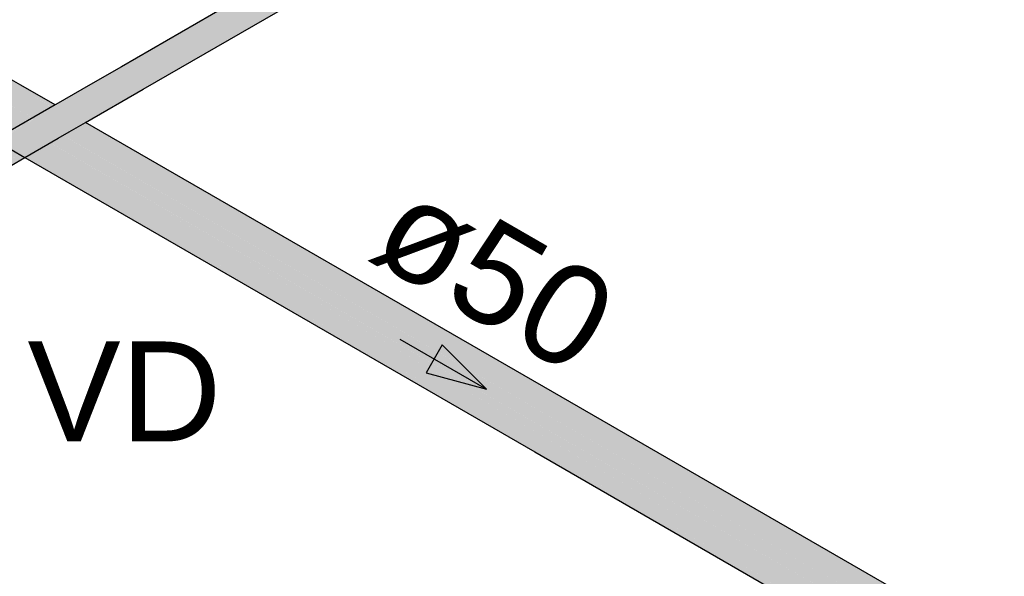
# Model space of a CAD drawing. Header units: millimetres. Extents: x 567 to 934, y -1 to 364.
# Tile 743 of 1056: x 736.32 to 738.29, y 133.78 to 134.89. Entities that reach past the tile are written whole.
import ezdxf

# ---------------------------------------------------------------- set-up
doc = ezdxf.new("R2010")
doc.units = ezdxf.units.MM
doc.header["$MEASUREMENT"] = 0
doc.linetypes.add('NULL', pattern=[0])
for name, color, linetype, lineweight in [('AF-Condutos', 140, 'Continuous', 25), ('AF-Sentido conduto', 140, 'Continuous', 30), ('AF-Textos conduto', 7, 'Continuous', 9), ('Textos', 7, 'Continuous', 9)]:
    doc.layers.add(name, color=color, linetype=linetype, lineweight=lineweight)
doc.styles.add('Arial', font='arial.ttf')

msp = doc.modelspace()

# ---------------------------------------------------------------- hatches: boundary and pattern name
at = {"layer": 'AF-Condutos', "linetype": 'Continuous'}
for points in [[(736.4586, 134.7649), (736.3897, 134.7229), (736.3903, 134.7216), (736.2706, 134.6512), (736.3904, 134.7225), (736.2687, 134.6523), (736.3897, 134.7229), (736.4586, 134.7649), (735.8057, 134.3879), (734.6999, 133.7481), (733.3043, 132.9384), (734.7609, 133.7766), (734.8009, 133.7954), (733.3366, 132.9467), (733.336, 132.9463), (734.798, 133.7867), (733.3443, 132.9376), (733.3498, 132.9258), (734.798, 133.7585), (733.3534, 132.915), (734.798, 133.7561), (733.3534, 132.915), (734.798, 133.7527), (733.3534, 132.9149), (733.3303, 132.9016), (734.798, 133.7464), (733.3545, 132.9064), (734.798, 133.7423), (733.3545, 132.9063), (734.798, 133.7386), (733.3544, 132.9024), (734.798, 133.7377), (733.3544, 132.9024), (735.9466, 134.399), (736.044, 134.4567), (735.9672, 134.4129), (736.0411, 134.4569), (735.9711, 134.4135), (736.0596, 134.4643), (736.2198, 134.5641), (736.2684, 134.5931), (736.3157, 134.6252), (736.2666, 134.5968), (736.3106, 134.6281), (736.3097, 134.6287), (736.2662, 134.5974), (736.3157, 134.6252), (736.2681, 134.5937), (736.1289, 134.5081), (736.2198, 134.5606), (736.1609, 134.5254), (736.0968, 134.4857), (737.8596, 135.5035), (738.4227, 135.8287), (738.7416, 136.0127), (738.7461, 136.0191), (738.4195, 135.8306), (738.5408, 135.901), (738.7408, 136.0161), (738.747, 136.0289), (738.5346, 135.9045), (738.419, 135.8308), (738.4122, 135.8348), (738.747, 136.0289), (738.5327, 135.9057), (738.4115, 135.8352), (738.4108, 135.8356), (738.747, 136.0289), (738.7382, 136.0516), (738.5086, 135.9196), (738.5091, 135.9193), (738.3874, 135.8491), (738.3867, 135.8495), (738.7382, 136.0516), (738.73, 136.0606), (738.3782, 135.8544), (738.4979, 135.9257), (738.73, 136.0606), (738.3755, 135.8559), (738.4968, 135.9264), (738.6975, 136.0419), (738.6965, 136.0515), (738.721, 136.0658), (738.7128, 136.0663)], [(736.3157, 134.7655), (736.2911, 134.7798), (736.2755, 134.7812), (736.2576, 134.7731), (736.2405, 134.7568), (738.0441, 133.7154), (738.0356, 133.7204), (738.0516, 133.7373), (736.4251, 134.6753), (736.4239, 134.6746), (736.3639, 134.7102), (736.4251, 134.6753), (738.0612, 133.7317), (736.4406, 134.6842), (736.426, 134.6758), (736.3647, 134.7106), (736.4406, 134.6842), (736.3238, 134.7529), (736.4421, 134.6851), (736.4406, 134.6842), (738.0474, 133.7398), (738.0791, 133.7399), (738.0658, 133.7476), (738.0733, 133.7509)], [(736.3171, 134.6832), (738.0307, 133.6938), (738.0218, 133.6991), (738.0361, 133.72), (736.4033, 134.6627), (736.4011, 134.6614), (736.3309, 134.6911), (736.3411, 134.697), (736.4033, 134.6627), (736.2405, 134.7568), (736.2271, 134.7351), (736.2198, 134.7119), (736.2933, 134.6694)], [(736.3168, 134.757), (736.3803, 134.7197), (736.4417, 134.6849)], [(736.2198, 134.7119), (736.2198, 134.6911), (736.3359, 134.6238), (738.0234, 133.6498), (736.3528, 134.6336), (736.2809, 134.6622), (736.2926, 134.669)], [(736.2705, 134.6513), (736.3903, 134.7216), (736.39, 134.7223)], [(736.2271, 134.6763), (738.0307, 133.635), (738.0105, 133.6468), (738.0116, 133.6566), (736.3359, 134.6238), (736.3356, 134.6236), (736.2198, 134.6911)], [(738.0947, 133.7385), (736.4486, 134.6889), (736.4486, 134.6888)], [(736.3759, 134.6469), (736.3538, 134.6341), (738.0234, 133.6706)], [(738.0146, 133.6758), (738.023, 133.6982), (736.3779, 134.648), (736.3759, 134.6469), (737.3682, 134.0589)], [(738.0094, 133.6581), (738.0146, 133.6757), (736.3538, 134.6341), (736.3528, 134.6336), (737.3566, 134.0424)]]:
    msp.add_hatch(color=151, dxfattribs=at).paths.add_polyline_path(points)

# ---------------------------------------------------------------- linework, layer by layer
at = {"layer": 'AF-Condutos'}
for p, q in [((736.5639, 134.7554), (737.8596, 135.5035)), ((737.2811, 135.2397), (736.5202, 134.8004)), ((736.5202, 134.8004), (736.4586, 134.7649)), ((736.3188, 134.7638), (736.2911, 134.7798)), ((736.3878, 134.724), (736.3188, 134.7638)), ((736.4586, 134.7649), (736.3889, 134.7246)), ((736.4486, 134.6889), (736.5639, 134.7554)), ((736.3878, 134.724), (736.2662, 134.6538)), ((736.3889, 134.7246), (736.3878, 134.724)), ((736.416, 134.67), (736.4486, 134.6889)), ((737.4177, 134.1294), (736.4486, 134.6889)), ((736.3939, 134.6573), (736.416, 134.67)), ((736.2662, 134.6538), (736.327, 134.6187)), ((736.327, 134.6187), (736.3939, 134.6573)), ((736.2716, 134.5867), (736.327, 134.6187)), ((736.327, 134.6187), (737.3475, 134.0295)), ((738.0947, 133.7385), (737.4177, 134.1294)), ((737.3475, 134.0295), (738.0307, 133.635))]:
    msp.add_line(p, q, dxfattribs=at)
at = {"layer": 'AF-Sentido conduto'}
for p, q in [((737.1622, 134.2437), (737.1298, 134.1876)), ((737.2505, 134.1553), (737.1622, 134.2437)), ((737.1298, 134.1876), (737.2505, 134.1553))]:
    msp.add_line(p, q, dxfattribs=at)
msp.add_lwpolyline([(737.0773, 134.2553), (737.2505, 134.1553)], dxfattribs=at)

# ---------------------------------------------------------------- texts
at = {"layer": 'AF-Textos conduto', "linetype": 'NULL', "insert": (737.2157, 134.2949), "char_height": 0.2, "width": 0.962805, "attachment_point": 8, "rotation": 329.9999, "line_spacing_factor": 0.6, "style": 'Arial'}
msp.add_mtext('ø50', dxfattribs=at)
at = {"layer": 'Textos', "linetype": 'NULL', "insert": (736.3323, 134.0506), "char_height": 0.2, "width": 0.776524, "attachment_point": 7, "line_spacing_factor": 0.6, "style": 'Arial'}
msp.add_mtext('VD', dxfattribs=at)

doc.saveas('drawing.dxf')
